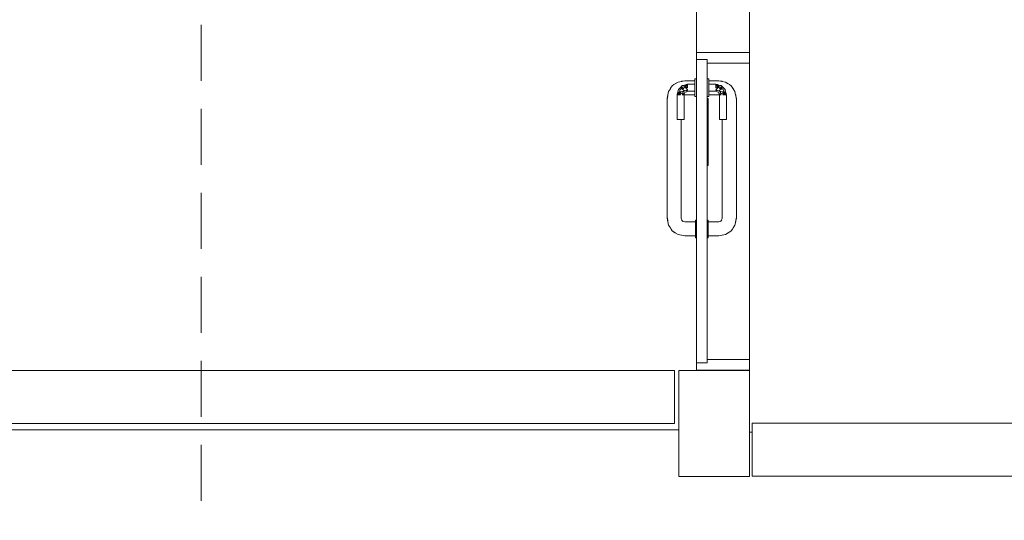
# Model space of a CAD drawing. Header units: millimetres. Extents: x 321 to 585, y -277 to 9.
# Tile 572 of 656: x 355.28 to 360.86, y -101.42 to -98.58. Entities that reach past the tile are written whole.
import ezdxf

# ---------------------------------------------------------------- set-up
doc = ezdxf.new("R2010")
doc.units = ezdxf.units.MM
doc.header["$MEASUREMENT"] = 0
doc.linetypes.add('HIDDEN2', pattern=[0.47625, 0.3175, -0.15875])
for name, color, linetype, lineweight in [('DI-Detalhes', 5, 'HIDDEN2', 9), ('IFC-Laje-Contorno', 134, 'Continuous', 5), ('IFC-Pilar-Contorno', 83, 'Continuous', 5), ('IFC-Porta-Contorno', 142, 'Continuous', 5), ('IFC-Viga-Contorno', 66, 'Continuous', 5)]:
    doc.layers.add(name, color=color, linetype=linetype, lineweight=lineweight)

msp = doc.modelspace()

# ---------------------------------------------------------------- linework, layer by layer
at = {"layer": 'DI-Detalhes'}
msp.add_lwpolyline([(356.3075, -92.8709), (365.2476, -92.8709), (365.2476, -101.7871), (356.3075, -101.7871), (356.3075, -92.8709)], dxfattribs=at)
at = {"layer": 'IFC-Laje-Contorno', "color": 7, "lineweight": 5}
for p, q in [((359.4137, -100.5715), (359.4137, -99.4945)), ((359.4137, -100.9207), (359.4137, -99.4945)), ((352.3847, -100.9086), (359.0137, -100.9086)), ((359.4137, -100.9207), (359.4301, -100.9207))]:
    msp.add_line(p, q, dxfattribs=at)
at = {"layer": 'IFC-Pilar-Contorno', "color": 7, "lineweight": 5}
for p, q in [((359.0137, -100.7177), (359.0137, -100.5715)), ((359.0137, -100.5715), (359.1202, -100.5715)), ((359.1202, -100.5715), (359.3163, -100.5715)), ((359.3163, -100.5715), (359.4137, -100.5715)), ((359.4137, -100.8655), (359.4137, -100.5715)), ((359.0137, -101.0117), (359.0137, -100.7177)), ((359.4137, -101.0253), (359.4137, -100.8655)), ((359.0137, -101.1715), (359.0137, -101.0117)), ((359.4137, -101.1715), (359.4137, -101.0253)), ((359.0137, -101.1715), (359.1112, -101.1715)), ((359.1112, -101.1715), (359.3072, -101.1715)), ((359.3072, -101.1715), (359.4137, -101.1715))]:
    msp.add_line(p, q, dxfattribs=at)
at = {"layer": 'IFC-Porta-Contorno', "color": 7, "lineweight": 5}
for p, q in [((359.1137, -98.7686), (359.3931, -98.7686)), ((359.1137, -98.8062), (359.1137, -98.7686)), ((359.3931, -98.7686), (359.4137, -98.7686)), ((359.4137, -98.8253), (359.4137, -98.7686)), ((359.1137, -98.8086), (359.1137, -98.8062)), ((359.1137, -98.8086), (359.1173, -98.8086)), ((359.1137, -100.426), (359.1137, -98.8086)), ((359.1173, -98.8086), (359.1737, -98.8086)), ((359.1737, -100.426), (359.1737, -98.8086)), ((359.1737, -98.8286), (359.1869, -98.8286)), ((359.1869, -98.8286), (359.4137, -98.8286)), ((359.4137, -98.8286), (359.4137, -98.8253)), ((358.9662, -98.9741), (358.9708, -98.9662)), ((358.967, -98.9711), (358.977, -98.9579)), ((358.9708, -98.9662), (358.977, -98.9579)), ((358.977, -98.9579), (358.9865, -98.9508)), ((358.9865, -98.9508), (358.999, -98.9432)), ((358.9932, -98.947), (359.0094, -98.9362)), ((359.0094, -98.9362), (359.0291, -98.9322)), ((359.0172, -98.9731), (359.0227, -98.9676)), ((359.0227, -98.9676), (359.0282, -98.9621)), ((359.0282, -98.9324), (359.0477, -98.9286)), ((359.0282, -98.9324), (359.0305, -98.932)), ((359.0282, -98.9621), (359.0337, -98.9566)), ((359.0282, -98.9621), (359.0297, -98.9733)), ((359.0282, -98.9621), (359.0426, -98.9734)), ((359.0291, -98.9322), (359.0301, -98.9321)), ((359.0305, -98.932), (359.0477, -98.9299)), ((359.0337, -98.9566), (359.0467, -98.9531)), ((359.0337, -98.9566), (359.0471, -98.962)), ((359.0426, -98.9734), (359.0471, -98.962)), ((359.0467, -98.9531), (359.0552, -98.9508)), ((359.0467, -98.9531), (359.0637, -98.9686)), ((359.0467, -98.9531), (359.0637, -98.9586)), ((359.0471, -98.962), (359.0637, -98.9827)), ((359.0471, -98.962), (359.0637, -98.9686)), ((359.0477, -98.9286), (359.1037, -98.9286)), ((359.0552, -98.9508), (359.0595, -98.9497)), ((359.0552, -98.9508), (359.0637, -98.9586)), ((359.0595, -98.9497), (359.0637, -98.9486)), ((359.0637, -98.9486), (359.1037, -98.9486)), ((359.0637, -98.9544), (359.0637, -98.9512)), ((359.0637, -98.9586), (359.0637, -98.9544)), ((359.0637, -98.9634), (359.0637, -98.9586)), ((359.0637, -98.9686), (359.0637, -98.9634)), ((359.1037, -98.9186), (359.1137, -98.9186)), ((359.1037, -98.9203), (359.1037, -98.9186)), ((359.1037, -98.9253), (359.1037, -98.9203)), ((359.1037, -98.9332), (359.1037, -98.9253)), ((359.1037, -98.9436), (359.1037, -98.9332)), ((359.1037, -98.9556), (359.1037, -98.9436)), ((359.1037, -98.9686), (359.1037, -98.9556)), ((359.1737, -98.9186), (359.1837, -98.9186)), ((359.1837, -98.9203), (359.1837, -98.9186)), ((359.1837, -98.9253), (359.1837, -98.9203)), ((359.1837, -98.9332), (359.1837, -98.9253)), ((359.1837, -98.9286), (359.2397, -98.9286)), ((359.1837, -98.9436), (359.1837, -98.9332)), ((359.1837, -98.9556), (359.1837, -98.9436)), ((359.1837, -98.9486), (359.2237, -98.9486)), ((359.1837, -98.9586), (359.1837, -98.9544)), ((359.1837, -98.9686), (359.1837, -98.9556)), ((359.2237, -98.9486), (359.2279, -98.9497)), ((359.2237, -98.9586), (359.2322, -98.9508)), ((359.2237, -98.9544), (359.2237, -98.9512)), ((359.2237, -98.9686), (359.2407, -98.9531)), ((359.2237, -98.9586), (359.2407, -98.9531)), ((359.2237, -98.9586), (359.2237, -98.9544)), ((359.2237, -98.9634), (359.2237, -98.9586)), ((359.2237, -98.9827), (359.2403, -98.962)), ((359.2237, -98.9686), (359.2403, -98.962)), ((359.2237, -98.9686), (359.2237, -98.9634)), ((359.2279, -98.9497), (359.2322, -98.9508)), ((359.2322, -98.9508), (359.2407, -98.9531)), ((359.2397, -98.9286), (359.2592, -98.9324)), ((359.2397, -98.9299), (359.2569, -98.932)), ((359.2403, -98.962), (359.2537, -98.9566)), ((359.2403, -98.962), (359.2448, -98.9734)), ((359.2407, -98.9531), (359.2537, -98.9566)), ((359.2448, -98.9734), (359.2592, -98.9621)), ((359.2537, -98.9566), (359.2592, -98.9621)), ((359.2569, -98.932), (359.2592, -98.9324)), ((359.2573, -98.9321), (359.2583, -98.9322)), ((359.2577, -98.9733), (359.2592, -98.9621)), ((359.2583, -98.9322), (359.278, -98.9362)), ((359.2592, -98.9621), (359.2647, -98.9676)), ((359.2647, -98.9676), (359.2757, -98.9786)), ((359.278, -98.9362), (359.2942, -98.947)), ((359.2884, -98.9432), (359.3009, -98.9508)), ((359.3009, -98.9508), (359.3104, -98.9579)), ((359.3104, -98.9579), (359.3166, -98.9662)), ((359.3104, -98.9579), (359.3204, -98.9711)), ((359.3166, -98.9662), (359.3213, -98.9741)), ((358.9477, -99.0286), (358.9516, -99.0091)), ((358.9491, -99.0286), (358.9511, -99.0114)), ((358.9511, -99.0114), (358.9516, -99.0091)), ((358.9516, -99.0091), (358.9553, -98.9903)), ((358.9553, -98.9903), (358.9662, -98.9741)), ((358.9642, -98.977), (358.967, -98.9711)), ((359.0037, -99.0086), (359.0048, -99.0043)), ((359.0037, -99.1486), (359.0037, -99.0086)), ((359.0048, -99.0043), (359.006, -99.0001)), ((359.006, -99.0001), (359.0083, -98.9916)), ((359.006, -99.0001), (359.0137, -99.0086)), ((359.0064, -99.0086), (359.0096, -99.0086)), ((359.0083, -98.9916), (359.0117, -98.9786)), ((359.0083, -98.9916), (359.0137, -99.0086)), ((359.0083, -98.9916), (359.0237, -99.0086)), ((359.0096, -99.0086), (359.0137, -99.0086)), ((359.0117, -98.9786), (359.0172, -98.9731)), ((359.0137, -99.0086), (359.0185, -99.0086)), ((359.0171, -98.9919), (359.0218, -98.9777)), ((359.0171, -98.9919), (359.0347, -98.99)), ((359.0171, -98.9919), (359.041, -99.0086)), ((359.0171, -98.9919), (359.0237, -99.0086)), ((359.0185, -99.0086), (359.0237, -99.0086)), ((359.0218, -98.9777), (359.0297, -98.9733)), ((359.0297, -98.9733), (359.0426, -98.9734)), ((359.0297, -98.9733), (359.0456, -98.9866)), ((359.0337, -99.0086), (359.0378, -99.0086)), ((359.0347, -98.99), (359.0456, -98.9866)), ((359.0347, -98.99), (359.041, -99.0086)), ((359.0347, -98.99), (359.0437, -99.0086)), ((359.0347, -98.99), (359.0496, -98.9944)), ((359.0378, -99.0086), (359.041, -99.0086)), ((359.0437, -99.0086), (359.0466, -99.0015)), ((359.0437, -99.0102), (359.0477, -99.0086)), ((359.0437, -99.1486), (359.0437, -99.0086)), ((359.0456, -98.9866), (359.0541, -98.9848)), ((359.0466, -99.0015), (359.0496, -98.9944)), ((359.0477, -99.0086), (359.1037, -99.0086)), ((359.0496, -98.9944), (359.0566, -98.9915)), ((359.0541, -98.9848), (359.0637, -98.9827)), ((359.0541, -98.9848), (359.0637, -98.9886)), ((359.0566, -98.9915), (359.0637, -98.9886)), ((359.0637, -98.9827), (359.0637, -98.9786)), ((359.0637, -98.9886), (359.1037, -98.9886)), ((359.1037, -98.9815), (359.1037, -98.9686)), ((359.1037, -98.9936), (359.1037, -98.9815)), ((359.1037, -99.0039), (359.1037, -98.9936)), ((359.1037, -99.0119), (359.1037, -99.0039)), ((359.1037, -99.0169), (359.1037, -99.0119)), ((359.1037, -99.0186), (359.1037, -99.0169)), ((359.1037, -99.0186), (359.1137, -99.0186)), ((359.1737, -99.0186), (359.1837, -99.0186)), ((359.1837, -98.9815), (359.1837, -98.9686)), ((359.1837, -98.9827), (359.1837, -98.9786)), ((359.1837, -98.9936), (359.1837, -98.9815)), ((359.1837, -98.9886), (359.2237, -98.9886)), ((359.1837, -99.0039), (359.1837, -98.9936)), ((359.1837, -99.0119), (359.1837, -99.0039)), ((359.1837, -99.0086), (359.2397, -99.0086)), ((359.1837, -99.0169), (359.1837, -99.0119)), ((359.1837, -99.0186), (359.1837, -99.0169)), ((359.2237, -98.9827), (359.2237, -98.9786)), ((359.2237, -98.9827), (359.2333, -98.9848)), ((359.2237, -98.9886), (359.2333, -98.9848)), ((359.2237, -98.9886), (359.2308, -98.9915)), ((359.2308, -98.9915), (359.2378, -98.9944)), ((359.2333, -98.9848), (359.2418, -98.9866)), ((359.2378, -98.9944), (359.2527, -98.99)), ((359.2378, -98.9944), (359.2408, -99.0015)), ((359.2397, -99.0086), (359.2437, -99.0102)), ((359.2408, -99.0015), (359.2437, -99.0086)), ((359.2418, -98.9866), (359.2577, -98.9733)), ((359.2418, -98.9866), (359.2527, -98.99)), ((359.2437, -99.0086), (359.2527, -98.99)), ((359.2437, -99.1486), (359.2437, -99.0086)), ((359.2448, -98.9734), (359.2577, -98.9733)), ((359.2464, -99.0086), (359.2527, -98.99)), ((359.2464, -99.0086), (359.2703, -98.9919)), ((359.2464, -99.0086), (359.2496, -99.0086)), ((359.2496, -99.0086), (359.2537, -99.0086)), ((359.2527, -98.99), (359.2703, -98.9919)), ((359.2577, -98.9733), (359.2656, -98.9777)), ((359.2637, -99.0086), (359.2792, -98.9916)), ((359.2637, -99.0086), (359.2703, -98.9919)), ((359.2637, -99.0086), (359.2689, -99.0086)), ((359.2656, -98.9777), (359.2703, -98.9919)), ((359.2689, -99.0086), (359.2737, -99.0086)), ((359.2737, -99.0086), (359.2792, -98.9916)), ((359.2737, -99.0086), (359.2814, -99.0001)), ((359.2737, -99.0086), (359.2778, -99.0086)), ((359.2757, -98.9786), (359.2792, -98.9916)), ((359.2778, -99.0086), (359.281, -99.0086)), ((359.2792, -98.9916), (359.2814, -99.0001)), ((359.2814, -99.0001), (359.2826, -99.0043)), ((359.2826, -99.0043), (359.2837, -99.0086)), ((359.2837, -99.1486), (359.2837, -99.0086)), ((359.3204, -98.9711), (359.3232, -98.977)), ((359.3213, -98.9741), (359.3321, -98.9903)), ((359.3321, -98.9903), (359.3358, -99.0091)), ((359.3358, -99.0091), (359.3363, -99.0114)), ((359.3358, -99.0091), (359.3397, -99.0286)), ((359.3363, -99.0114), (359.3383, -99.0286)), ((358.9477, -99.3409), (358.9477, -99.0286)), ((359.1737, -99.0286), (359.1749, -99.0286)), ((359.1749, -99.0286), (359.1797, -99.0286)), ((359.1797, -99.3298), (359.1797, -99.0286)), ((359.3397, -99.3409), (359.3397, -99.0286)), ((359.0037, -99.1486), (359.0044, -99.1486)), ((359.0044, -99.1486), (359.0064, -99.1486)), ((359.0064, -99.1486), (359.0096, -99.1486)), ((359.0096, -99.1486), (359.0137, -99.1486)), ((359.0137, -99.1486), (359.0185, -99.1486)), ((359.0185, -99.1486), (359.0237, -99.1486)), ((359.0237, -99.1486), (359.0289, -99.1486)), ((359.0277, -99.3409), (359.0277, -99.1486)), ((359.0289, -99.1486), (359.0337, -99.1486)), ((359.0337, -99.1486), (359.0378, -99.1486)), ((359.0378, -99.1486), (359.041, -99.1486)), ((359.041, -99.1486), (359.043, -99.1486)), ((359.043, -99.1486), (359.0437, -99.1486)), ((359.2437, -99.1486), (359.2444, -99.1486)), ((359.2444, -99.1486), (359.2464, -99.1486)), ((359.2464, -99.1486), (359.2496, -99.1486)), ((359.2496, -99.1486), (359.2537, -99.1486)), ((359.2537, -99.1486), (359.2585, -99.1486)), ((359.2585, -99.1486), (359.2637, -99.1486)), ((359.2597, -99.3409), (359.2597, -99.1486)), ((359.2637, -99.1486), (359.2689, -99.1486)), ((359.2689, -99.1486), (359.2737, -99.1486)), ((359.2737, -99.1486), (359.2778, -99.1486)), ((359.2778, -99.1486), (359.281, -99.1486)), ((359.281, -99.1486), (359.283, -99.1486)), ((359.283, -99.1486), (359.2837, -99.1486)), ((358.9477, -99.3963), (358.9477, -99.3409)), ((359.0277, -99.3963), (359.0277, -99.3409)), ((359.1797, -99.4086), (359.1797, -99.3298)), ((359.2597, -99.3963), (359.2597, -99.3409)), ((359.3397, -99.3963), (359.3397, -99.3409)), ((358.9477, -99.7086), (358.9477, -99.3963)), ((359.0277, -99.7086), (359.0277, -99.3963)), ((359.1737, -99.4086), (359.1785, -99.4086)), ((359.1785, -99.4086), (359.1797, -99.4086)), ((359.2597, -99.7086), (359.2597, -99.3963)), ((359.3397, -99.7086), (359.3397, -99.3963)), ((358.9477, -99.7086), (358.9516, -99.7281)), ((358.9491, -99.7086), (358.9511, -99.7257)), ((358.9511, -99.7257), (358.9516, -99.7281)), ((358.9512, -99.7262), (358.9513, -99.7272)), ((358.9513, -99.7272), (358.9553, -99.7468)), ((358.9553, -99.7468), (358.9662, -99.7631)), ((359.0277, -99.7086), (359.0335, -99.7227)), ((359.0292, -99.7179), (359.0372, -99.7267)), ((359.0336, -99.7227), (359.0477, -99.7286)), ((359.0477, -99.7286), (359.1077, -99.7286)), ((359.1077, -99.7186), (359.1137, -99.7186)), ((359.1077, -99.7203), (359.1077, -99.7186)), ((359.1077, -99.7253), (359.1077, -99.7203)), ((359.1077, -99.7332), (359.1077, -99.7253)), ((359.1077, -99.7436), (359.1077, -99.7332)), ((359.1077, -99.7556), (359.1077, -99.7436)), ((359.1737, -99.7186), (359.1797, -99.7186)), ((359.1797, -99.7203), (359.1797, -99.7186)), ((359.1797, -99.7253), (359.1797, -99.7203)), ((359.1797, -99.7332), (359.1797, -99.7253)), ((359.1797, -99.7286), (359.2397, -99.7286)), ((359.1797, -99.7339), (359.1797, -99.7299)), ((359.1797, -99.7436), (359.1797, -99.7332)), ((359.1797, -99.7486), (359.1797, -99.7403)), ((359.1797, -99.7556), (359.1797, -99.7436)), ((359.1797, -99.7582), (359.1797, -99.7486)), ((359.2397, -99.7286), (359.2538, -99.7227)), ((359.2502, -99.7267), (359.2582, -99.7179)), ((359.2539, -99.7227), (359.2597, -99.7086)), ((359.3213, -99.7631), (359.3321, -99.7468)), ((359.3321, -99.7468), (359.3361, -99.7272)), ((359.3358, -99.7281), (359.3397, -99.7086)), ((359.3358, -99.7281), (359.3363, -99.7257)), ((359.3361, -99.7272), (359.3362, -99.7262)), ((359.3363, -99.7257), (359.3383, -99.7086)), ((358.9623, -99.7572), (358.9699, -99.7698)), ((358.9699, -99.7698), (358.977, -99.7793)), ((358.977, -99.7793), (358.9854, -99.7854)), ((358.977, -99.7793), (358.9902, -99.7892)), ((358.9854, -99.7854), (358.9932, -99.7901)), ((358.9902, -99.7892), (358.9962, -99.7921)), ((358.9932, -99.7901), (359.0094, -99.801)), ((359.0094, -99.801), (359.0282, -99.8047)), ((359.0282, -99.8047), (359.0305, -99.8051)), ((359.0282, -99.8047), (359.0477, -99.8086)), ((359.1077, -99.7686), (359.1077, -99.7556)), ((359.1077, -99.7815), (359.1077, -99.7686)), ((359.1077, -99.7936), (359.1077, -99.7815)), ((359.1077, -99.8039), (359.1077, -99.7936)), ((359.1077, -99.8119), (359.1077, -99.8039)), ((359.1797, -99.7686), (359.1797, -99.7556)), ((359.1797, -99.7815), (359.1797, -99.7686)), ((359.1797, -99.7886), (359.1797, -99.7789)), ((359.1797, -99.7936), (359.1797, -99.7815)), ((359.1797, -99.7969), (359.1797, -99.7886)), ((359.1797, -99.8039), (359.1797, -99.7936)), ((359.1797, -99.8072), (359.1797, -99.8032)), ((359.1797, -99.8119), (359.1797, -99.8039)), ((359.2397, -99.8086), (359.2592, -99.8047)), ((359.2569, -99.8051), (359.2592, -99.8047)), ((359.2592, -99.8047), (359.278, -99.801)), ((359.278, -99.801), (359.2942, -99.7901)), ((359.2912, -99.7921), (359.2972, -99.7892)), ((359.2942, -99.7901), (359.302, -99.7854)), ((359.2972, -99.7892), (359.3104, -99.7793)), ((359.302, -99.7854), (359.3104, -99.7793)), ((359.3104, -99.7793), (359.3175, -99.7698)), ((359.3175, -99.7698), (359.3251, -99.7573)), ((359.0305, -99.8051), (359.0477, -99.8072)), ((359.0477, -99.8086), (359.1077, -99.8086)), ((359.1077, -99.8169), (359.1077, -99.8119)), ((359.1077, -99.8186), (359.1077, -99.8169)), ((359.1077, -99.8186), (359.1137, -99.8186)), ((359.1737, -99.8186), (359.1797, -99.8186)), ((359.1797, -99.8086), (359.2397, -99.8086)), ((359.1797, -99.8169), (359.1797, -99.8119)), ((359.1797, -99.8186), (359.1797, -99.8169)), ((359.2397, -99.8072), (359.2569, -99.8051)), ((359.1137, -100.5286), (359.1137, -100.426)), ((359.1737, -100.5286), (359.1737, -100.426)), ((359.1137, -100.5286), (359.1701, -100.5286)), ((359.1137, -100.531), (359.1137, -100.5286)), ((359.1701, -100.5286), (359.1737, -100.5286)), ((359.1737, -100.5086), (359.4005, -100.5086)), ((359.4005, -100.5086), (359.4137, -100.5086)), ((359.4137, -100.5119), (359.4137, -100.5086)), ((359.4137, -100.5686), (359.4137, -100.5119)), ((359.1137, -100.5686), (359.1137, -100.531)), ((359.1137, -100.5686), (359.1343, -100.5686)), ((359.1343, -100.5686), (359.4137, -100.5686))]:
    msp.add_line(p, q, dxfattribs=at)
at = {"layer": 'IFC-Viga-Contorno', "color": 7, "lineweight": 5}
for p, q in [((359.1137, -98.7686), (359.1137, -94.1998)), ((359.4137, -99.4945), (359.4137, -98.5031)), ((352.3901, -100.5714), (358.9901, -100.5714)), ((358.9901, -100.8714), (358.9901, -100.5714)), ((359.1137, -100.5715), (359.1137, -100.5686)), ((352.3901, -100.8714), (358.9901, -100.8714)), ((359.4301, -101.17), (359.4301, -100.87)), ((359.4301, -100.87), (366.0713, -100.87)), ((359.4301, -101.17), (366.0713, -101.17))]:
    msp.add_line(p, q, dxfattribs=at)

doc.saveas('drawing.dxf')
